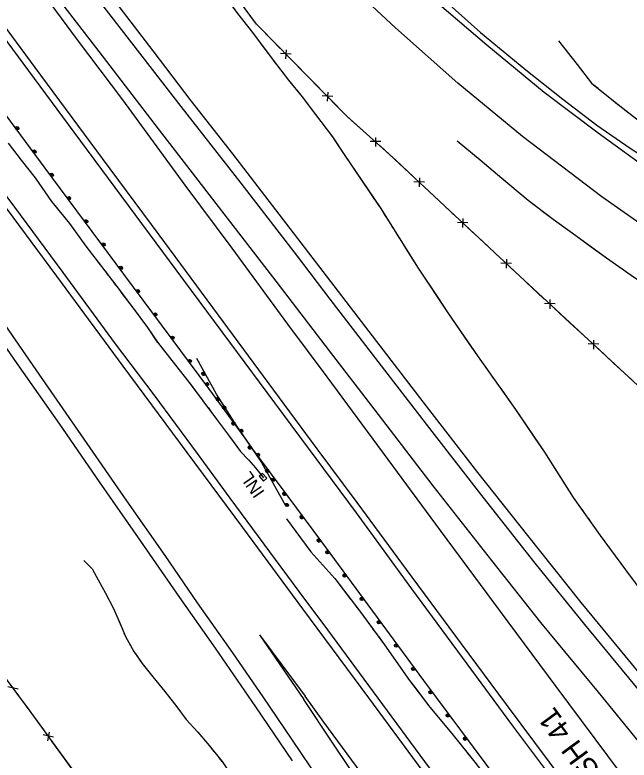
# Model space of a CAD drawing. Extents: x 353423 to 364002, y 127000 to 201942.
# Drawn here: x 358280.5 to 358568, y 133651.2 to 134000 of the extents above; entities that cross this region are included whole.
import ezdxf

# ---------------------------------------------------------------- set-up
doc = ezdxf.new("R2010")
doc.units = 0
for name, color, linetype in [('E_DTM_SlopeBottom', 7, 'Continuous'), ('E_DTM_SlopeTop', 7, 'Continuous'), ('E_MISCPROP', 7, 'Continuous'), ('E_RW_IP', 7, 'Continuous'), ('E_STRUCT_WingWall', 7, 'Continuous')]:
    doc.layers.add(name, color=color, linetype=linetype)

msp = doc.modelspace()

# ---------------------------------------------------------------- linework, layer by layer
at = {"layer": 'E_DTM_SlopeBottom'}
for p, q in [((358409.77, 133981.6), (358404.86, 133981.98)), ((358407.34, 133979.45), (358407.64, 133983.67)), ((358426.88, 133959.59), (358427.18, 133963.8)), ((358429.3, 133961.74), (358424.39, 133962.12)), ((358449.45, 133938.4), (358449.49, 133942.63)), ((358451.74, 133940.71), (358446.81, 133940.77)), ((358472.22, 133921.76), (358467.29, 133921.94)), ((358469.88, 133919.51), (358470.01, 133923.74)), ((358490.23, 133900.48), (358490.35, 133904.71)), ((358492.57, 133902.73), (358487.64, 133902.9)), ((358512.91, 133883.7), (358507.98, 133883.87)), ((358510.58, 133881.45), (358510.7, 133885.67)), ((358531, 133862.49), (358531.1, 133866.72)), ((358533.33, 133864.75), (358528.4, 133864.9)), ((358553.79, 133845.85), (358548.86, 133845.99)), ((358551.46, 133843.58), (358551.56, 133847.81)), ((358282.07, 133684.44), (358277.26, 133685.5)), ((358295.84, 133660.2), (358296.76, 133664.32)), ((358298.56, 133661.96), (358293.75, 133663.07))]:
    msp.add_line(p, q, dxfattribs=at)
for points in [[(358435.86, 133952.59), (358393.53, 133995.64), (358355.13, 134047.78), (358318.08, 134098.15), (358281.06, 134148.45), (358254.55, 134185.41), (358218.26, 134233.74), (358182.35, 134282.36), (358148.23, 134328.01), (358112.55, 134376.05), (358092.67, 134402.56)], [(358396.79, 133992.32), (358393.53, 133995.64), (358390.39, 133999.91)], [(358404.73, 133984.25), (358396.79, 133992.32)], [(358416.33, 133972.46), (358409.35, 133979.56)], [(358424.26, 133964.38), (358416.33, 133972.46)], [(358435.86, 133952.59), (358428.88, 133959.69)], [(358836.43, 133525.4), (358796.03, 133580.43), (358760.79, 133628.75), (358724.55, 133678.75), (358709.17, 133698.85), (358664.38, 133740.86), (358599.77, 133800.98), (358519.01, 133875.61), (358455.91, 133934.64), (358435.86, 133952.59)], [(358438.11, 133950.58), (358435.86, 133952.59)], [(358446.54, 133943.03), (358438.11, 133950.58)], [(358458.8, 133931.93), (358455.91, 133934.64), (358451.45, 133938.64)], [(358467.07, 133924.2), (358458.8, 133931.93)], [(358395.86, 133513.55), (358384.88, 133541.86), (358366.84, 133566.02), (358340.28, 133602.45), (358317.22, 133633.32), (358288.05, 133673.47), (358260.09, 133711.16), (358241.9, 133736.28), (358214.23, 133774.01), (358187.7, 133809.56), (358155.49, 133852.29), (358125.09, 133893.37), (358100.76, 133925.95)], [(358479.15, 133912.9), (358471.88, 133919.7)], [(358487.42, 133905.17), (358479.15, 133912.9)], [(358499.5, 133893.87), (358492.23, 133900.67)], [(358507.77, 133886.13), (358499.5, 133893.87)], [(358519.85, 133874.84), (358519.01, 133875.61), (358512.57, 133881.64)], [(358528.16, 133867.16), (358519.85, 133874.84)], [(358540.31, 133855.93), (358533, 133862.69)], [(358548.62, 133848.25), (358540.31, 133855.93)], [(358560.77, 133837.02), (358553.46, 133843.78)], [(358569.08, 133829.34), (358560.77, 133837.02)], [(358396.8, 133781.82), (358398.35, 133783.08), (358396.45, 133785.4), (358394.9, 133784.13), (358396.8, 133781.82)], [(358287.3, 133674.48), (358281.37, 133682.48)], [(358293.97, 133665.33), (358288.05, 133673.47), (358287.3, 133674.48)], [(358303.68, 133651.95), (358297.83, 133660)], [(358310.34, 133642.79), (358303.68, 133651.95)]]:
    msp.add_lwpolyline(points, dxfattribs=at)
at = {"layer": 'E_DTM_SlopeTop'}
for points in [[(358415.27, 133722.02), (358387.19, 133760), (358361.15, 133795.17), (358331.12, 133835.63), (358300.06, 133877.67), (358267.49, 133921.52), (358236.31, 133963.85), (358198.76, 134014.23), (358159.51, 134067.42), (358127.47, 134110.72), (358088.74, 134163.19), (358058.38, 134204.18), (358025.08, 134249.29), (358000.18, 134282.95), (357974.43, 134317.75), (357950.56, 134350.12), (357914.23, 134398.54)], [(357974.16, 134396.1), (358000.81, 134360.16), (358025.74, 134326.62), (358049.41, 134294.54), (358078.22, 134255.27), (358106.79, 134216.99), (358136.71, 134176.45), (358164.66, 134138.72), (358192.37, 134101.28), (358220.57, 134063.13), (358243.14, 134032.73), (358264.16, 134004.3), (358286.81, 133973.85), (358308.07, 133945.08), (358330.44, 133914.93), (358355.78, 133880.67), (358380.96, 133846.88), (358401.94, 133818.36), (358421.37, 133792.31)], [(357977.82, 134396.88), (358000.87, 134365.68), (358025.16, 134332.89), (358049.16, 134300.56), (358073.6, 134267.52), (358092.86, 134241.31), (358113.39, 134213.38), (358134.53, 134185.23), (358161.55, 134148.55), (358196.56, 134101.27), (358229.62, 134056.67), (358260.76, 134014.63), (358289.78, 133975.39), (358321.32, 133932.76), (358347.93, 133897.12), (358377.8, 133856.42), (358406.41, 133817.77), (358421.8, 133796.91)], [(358015.83, 134396.91), (358042, 134363.14), (358071.37, 134325.52), (358103.15, 134284.62), (358132.19, 134247.25), (358162.7, 134208.21), (358197.09, 134163.88), (358229.11, 134122.94), (358255.26, 134089.84), (358283.44, 134053.73), (358305.37, 134025.24), (358330.29, 133993.23), (358358.14, 133957.2), (358386.24, 133921.21), (358412.62, 133887.07), (358427.98, 133866.96)], [(358028.18, 134392.9), (358046.23, 134369.73), (358060.9, 134350.67), (358079.8, 134326.16), (358098.38, 134301.86), (358113.37, 134282.76), (358128.97, 134262.48), (358141.8, 134246.14), (358160.67, 134221.88), (358179.91, 134197.04), (358197.22, 134174.83), (358217.16, 134149.57), (358234.96, 134126.11), (358254.28, 134101.6), (358272.57, 134077.51), (358288.71, 134057.06), (358306.44, 134034.23), (358323.99, 134010.82), (358345.06, 133983.17), (358362.9, 133959.8), (358382.39, 133934.95), (358402.48, 133908.73), (358426.16, 133877.85)], [(358416.24, 133726.44), (358397.14, 133752.28), (358381.22, 133773.81), (358365.92, 133794.74), (358345.72, 133822.13), (358327.64, 133846.09), (358303.03, 133879.42), (358280.42, 133909.99), (358265.85, 133929.55), (358250.54, 133950.32), (358236.91, 133968.78), (358217.68, 133994.21), (358199.44, 134018.83), (358174.83, 134051.83), (358150.92, 134084.29), (358131.33, 134110.96), (358106.97, 134143.92), (358088.23, 134169.17)], [(358196.96, 134140.44), (358217.31, 134114.67), (358245.74, 134078.51), (358268.29, 134049.76), (358292.83, 134018.05), (358319.83, 133982.9), (358347.55, 133946.63), (358373.04, 133913.7), (358402.68, 133875.36), (358427.64, 133842.77)], [(358196.96, 134140.44), (358220.19, 134109.2), (358251.94, 134066.31), (358284.47, 134022.55), (358309.69, 133988.38), (358330.79, 133960.2), (358360.09, 133920.37), (358382.01, 133890.85), (358408.08, 133855.26), (358426.57, 133830.55)], [(358410.07, 133660.92), (358396.75, 133680.83), (358382.44, 133701.47), (358366.01, 133724.82), (358350.77, 133746.96), (358332.95, 133772.58), (358312.98, 133801.46), (358290.39, 133833.93), (358270.9, 133861.93), (358247.7, 133895), (358226.99, 133924.43), (358203.71, 133957.7), (358181.57, 133989.1), (358154.33, 134028.02), (358128.03, 134065.44), (358098.71, 134107.01)], [(358410.49, 133650.87), (358393.29, 133676.15), (358374.38, 133703.52), (358357.7, 133727.25), (358339.4, 133753.66), (358320.07, 133781.45), (358301.48, 133808.44), (358281.55, 133836.86), (358261.2, 133866.08), (358242.57, 133892.57), (358225.2, 133917.27), (358205.5, 133944.9), (358188.78, 133968.59), (358169.81, 133995.17), (358151.76, 134021.41), (358131.7, 134049.96), (358113.99, 134074.7), (358093.46, 134101.84)], [(358441.35, 134045.38), (358458.82, 134027.84), (358479.33, 134008.92), (358498.38, 133991.81), (358519.6, 133974.36), (358536.98, 133960.5), (358552.96, 133948.34), (358568.5, 133937.59), (358579.06, 133930.82), (358590.76, 133923.39), (358596.83, 133920.22), (358601.76, 133917.16), (358614.92, 133906.85), (358634.85, 133893.15), (358646.44, 133885.24), (358661.91, 133872.27)], [(358811.23, 133798.22), (358782.01, 133810.22), (358754.41, 133822.42), (358733.49, 133832.87), (358706.56, 133846.65), (358685.05, 133858.99), (358661.91, 133872.27), (358639.64, 133885.49), (358617.98, 133899.41), (358602.1, 133910), (358588.29, 133919.5), (358569.39, 133933.03), (358553.47, 133944.6), (358528.29, 133963.74), (358501.39, 133985.83), (358475.03, 134008.4), (358453.71, 134028.73), (358441, 134040.82)], [(358821.59, 133770.11), (358797.89, 133779.58), (358767.05, 133792.72), (358739.29, 133805.36), (358714.04, 133817.51), (358689, 133830.96), (358658.38, 133848.17), (358623.71, 133868.81), (358590.77, 133889.83), (358555.24, 133914.83), (358518.1, 133943.09), (358487.78, 133968.01), (358458.61, 133993.96), (358438.9, 134012.47)], [(358426.16, 133877.85), (358444.54, 133853.9), (358473.07, 133816.88), (358497.01, 133785.79), (358520.47, 133756.39), (358545.34, 133725.02), (358568.91, 133696.33), (358593.18, 133666.86), (358619.62, 133635.5), (358642.87, 133608.27), (358669.48, 133578.91), (358695.76, 133550.47), (358719.81, 133525.68)], [(358427.98, 133866.96), (358447.76, 133841.26), (358475.64, 133804.95), (358499.53, 133774.24), (358523.91, 133743.42), (358547.15, 133714.62), (358580.13, 133674.49), (358607.7, 133641.32), (358630.41, 133614.69), (358652.74, 133589.31), (358675.41, 133564.69), (358697.96, 133540.66), (358709.12, 133529.01)], [(358427.64, 133842.77), (358450.55, 133812.94), (358476.17, 133779.51), (358503.57, 133744.61), (358526.49, 133715.53), (358553.52, 133682.92), (358574.17, 133657.7), (358594.12, 133633.47), (358615.74, 133608.31), (358632.02, 133589.63), (358651.76, 133567.57), (358673.07, 133544.31), (358691.64, 133525.31)], [(358426.57, 133830.55), (358455.05, 133791.84), (358479.58, 133758.58), (358507.67, 133720.69), (358533.77, 133685.63), (358563.82, 133645.18), (358591.92, 133607.24), (358620.28, 133568.8), (358651.43, 133527.05)], [(358421.8, 133796.91), (358440.49, 133771.76), (358463.67, 133740.46), (358489.34, 133705.62), (358510.41, 133677.2), (358530.62, 133650.15), (358550.56, 133623.09), (358574.61, 133590.7), (358603.57, 133551.18), (358618.85, 133530.92)], [(358421.37, 133792.31), (358440.23, 133766.89), (358466.21, 133731.29), (358489.88, 133699.28), (358513.44, 133667.16), (358535.92, 133637.33), (358561.21, 133603.52), (358589.09, 133565.36), (358616.3, 133528.83)], [(358565.29, 133525.4), (358541.03, 133558.06), (358510.34, 133599.27), (358481.16, 133638.63), (358452.68, 133677.28), (358424.75, 133715.06), (358416.24, 133726.44)], [(358555.73, 133532.13), (358532.82, 133563.11), (358507.85, 133596.75), (358480.83, 133633.44), (358446.14, 133680.37), (358415.27, 133722.02)], [(358395.04, 133709.82), (358416.3, 133681.05)], [(358395.04, 133709.82), (358415.74, 133679.56)], [(358525.9, 133532.85), (358506.55, 133559.03), (358486.13, 133586.41), (358462.41, 133618.37), (358442.63, 133645.15), (358425.18, 133669), (358416.3, 133681.05)], [(358507.58, 133531.89), (358494.31, 133555.34), (358477.47, 133583.53), (358462.46, 133608.12), (358445.56, 133634.89), (358429.04, 133659.55), (358415.74, 133679.56)], [(358495.74, 133522.42), (358484.2, 133543.1), (358468.98, 133569.05), (358456.29, 133589.84), (358441.07, 133613.89), (358423.35, 133641.37), (358410.07, 133660.92)]]:
    msp.add_lwpolyline(points, dxfattribs=at)
at = {"layer": 'E_MISCPROP'}
for points in [[(357949.51, 134394.49), (357983.38, 134348.89), (358011.62, 134310.61), (358041.74, 134270.16), (358067.7, 134234.86), (358100.47, 134190.43), (358137.93, 134139.92), (358178.62, 134084.9), (358208.98, 134043.99), (358254.85, 133981.72), (358294.56, 133928.24), (358331.38, 133878.66), (358371.04, 133825.05), (358388.06, 133801.9), (358395.89, 133790.47), (358407.33, 133770)], [(357949.51, 134394.49), (357983.38, 134348.89), (358011.62, 134310.61), (358041.74, 134270.16), (358067.7, 134234.86), (358100.47, 134190.43), (358137.93, 134139.92), (358178.62, 134084.9), (358208.98, 134043.99), (358254.85, 133981.72), (358294.56, 133928.24), (358331.38, 133878.66), (358371.04, 133825.05), (358388.06, 133801.9), (358395.89, 133790.47), (358407.33, 133770)], [(358424.14, 133753.4), (358408.47, 133774.59), (358391.94, 133796.7), (358384.6, 133807.29), (358374.83, 133822.48), (358365.7, 133839.1)], [(358424.14, 133753.4), (358408.47, 133774.59), (358391.94, 133796.7), (358384.6, 133807.29), (358374.83, 133822.48), (358365.7, 133839.1)], [(358589.51, 133529.9), (358541.37, 133595.12), (358507, 133641.39), (358471.88, 133688.48), (358424.14, 133753.4)], [(358589.51, 133529.9), (358541.37, 133595.12), (358507, 133641.39), (358471.88, 133688.48), (358424.14, 133753.4)]]:
    msp.add_lwpolyline(points, dxfattribs=at)
for centre, radius in [((358426.76, 133748.5), 0.79), ((358426.74, 133748.54), 0.398), ((358434.8, 133737.58), 0.79), ((358434.77, 133737.61), 0.398), ((358442.83, 133726.65), 0.79), ((358442.81, 133726.68), 0.398), ((358450.87, 133715.72), 0.79), ((358450.84, 133715.76), 0.398), ((358458.9, 133704.8), 0.79), ((358458.88, 133704.83), 0.398), ((358466.94, 133693.87), 0.79), ((358466.91, 133693.9), 0.398), ((358475.01, 133682.96), 0.79), ((358474.98, 133683), 0.398), ((358483.12, 133672.09), 0.79), ((358483.09, 133672.13), 0.398), ((358491.23, 133661.22), 0.79), ((358491.2, 133661.25), 0.398)]:
    msp.add_circle(centre, radius, dxfattribs=at)
for centre, major_axis, ratio in [((358281.57, 133946.94), (0.499, -0.613), 0.910618), ((358281.6, 133946.91), (0.251, -0.309), 0.910618), ((358289.65, 133936.05), (0.499, -0.613), 0.910618), ((358289.68, 133936.02), (0.251, -0.309), 0.910618), ((358297.74, 133925.17), (0.488, -0.621), 0.910738), ((358297.76, 133925.13), (0.246, -0.313), 0.910738), ((358305.82, 133914.28), (0.488, -0.621), 0.910738), ((358305.85, 133914.24), (0.246, -0.313), 0.910738), ((358313.91, 133903.39), (0.488, -0.621), 0.910738), ((358313.93, 133903.36), (0.246, -0.313), 0.910738), ((358321.99, 133892.5), (0.488, -0.621), 0.910738), ((358322.02, 133892.47), (0.246, -0.313), 0.910738), ((358330.08, 133881.61), (0.488, -0.621), 0.910738), ((358330.1, 133881.58), (0.246, -0.313), 0.910738), ((358338.15, 133870.71), (0.491, -0.619), 0.910713), ((358338.17, 133870.68), (0.247, -0.312), 0.910713), ((358346.22, 133859.81), (0.491, -0.619), 0.910713), ((358346.24, 133859.78), (0.247, -0.312), 0.910713), ((358354.28, 133848.91), (0.491, -0.619), 0.910713), ((358354.31, 133848.88), (0.247, -0.312), 0.910713), ((358362.35, 133838.01), (0.491, -0.619), 0.910713), ((358362.38, 133837.98), (0.247, -0.312), 0.910713), ((358368.74, 133832.02), (-0.482, 0.626), 0.937255), ((358368.72, 133832.06), (-0.243, 0.315), 0.937255), ((358370.42, 133827.11), (0.491, -0.619), 0.910713), ((358370.44, 133827.07), (0.247, -0.312), 0.910713), ((358375.43, 133820.17), (0.399, -0.682), 0.938156), ((358375.41, 133820.21), (-0.201, 0.343), 0.938156), ((358378.45, 133816.18), (0.487, -0.622), 0.91075), ((358378.48, 133816.15), (0.245, -0.313), 0.91075), ((358382.77, 133808.77), (0.399, -0.682), 0.938156), ((358382.75, 133808.8), (-0.201, 0.343), 0.938156), ((358386.49, 133805.26), (0.487, -0.622), 0.91075), ((358386.51, 133805.22), (0.245, -0.313), 0.91075), ((358390.44, 133797.56), (0.435, -0.659), 0.938239), ((358390.42, 133797.59), (-0.219, 0.332), 0.938239), ((358394.26, 133794.12), (0.522, -0.593), 0.909768), ((358394.29, 133794.08), (0.263, -0.299), 0.909768), ((358398.54, 133786.64), (0.452, -0.648), 0.938332), ((358398.51, 133786.68), (-0.227, 0.327), 0.938332), ((358401.21, 133782.43), (0.473, -0.633), 0.911502), ((358401.23, 133782.39), (0.238, -0.319), 0.911502), ((358406.66, 133775.78), (0.452, -0.648), 0.938332), ((358406.63, 133775.81), (-0.227, 0.327), 0.938332), ((358407.82, 133770.61), (0.473, -0.633), 0.911502), ((358407.84, 133770.58), (0.238, -0.319), 0.911502), ((358414.73, 133764.88), (0.438, -0.658), 0.938219), ((358414.7, 133764.92), (-0.221, 0.331), 0.938219), ((358422.79, 133753.98), (0.438, -0.658), 0.938219), ((358422.76, 133754.02), (-0.221, 0.331), 0.938219)]:
    msp.add_ellipse(centre, major_axis=major_axis, ratio=ratio, dxfattribs=at)
at = {"layer": 'E_STRUCT_WingWall'}
for points in [[(358284.95, 134132.83), (358293.38, 134123.1), (358302.53, 134111.12), (358312.98, 134097.38), (358320.85, 134086.2), (358329.05, 134074.9), (358337.13, 134064.34), (358347.05, 134050.94), (358353.09, 134042.49), (358362.57, 134030.87), (358369.42, 134021.12), (358377.18, 134010.82), (358384.77, 134000.68), (358391.79, 133991.72), (358401.34, 133978.82), (358408.61, 133969.43), (358414.99, 133961.6), (358421.15, 133953.35), (358429.2, 133942.91), (358434.66, 133934.63)], [(358381.37, 134005.22), (358384.77, 134000.68), (358391.79, 133991.72), (358398.9, 133982.12)], [(358534.94, 133987.85), (358543.69, 133976.85), (358550.45, 133968.09), (358561.49, 133959.14), (358571.4, 133951.29), (358578.66, 133946.38)], [(358534.94, 133987.85), (358543.69, 133976.85), (358550.45, 133968.09), (358553.46, 133965.65)], [(358401.28, 133978.91), (358401.34, 133978.82), (358402.5, 133977.32)], [(358404.95, 133974.16), (358406.18, 133972.58)], [(358408.63, 133969.42), (358409.89, 133967.87)], [(358412.41, 133964.76), (358414.99, 133961.6), (358421.15, 133953.35), (358429.2, 133942.91), (358429.99, 133941.71)], [(358556.57, 133963.13), (358558.12, 133961.87)], [(358561.23, 133959.35), (358561.49, 133959.14), (358562.8, 133958.11)], [(358565.93, 133955.62), (358567.5, 133954.38)], [(358277.34, 133940.02), (358283.46, 133932.02), (358289.92, 133923.81), (358297.66, 133912.63), (358306, 133902.32), (358313.63, 133891.81), (358321.06, 133882.18), (358327.68, 133873.42), (358335.92, 133862.66), (358342.49, 133853.66), (358347.18, 133846.75), (358355.64, 133836.11), (358362.09, 133827.94), (358368.54, 133819.39), (358374.91, 133810.81), (358380.87, 133802.64), (358386.13, 133795.65), (358389.82, 133791.7), (358393.17, 133788.01), (358396.85, 133783.32)], [(358429.99, 133941.71), (358434.66, 133934.63)], [(358487.52, 133940.99), (358498.35, 133932.21), (358508.47, 133923.54), (358520.76, 133913.29), (358532.4, 133904.39), (358543.02, 133896.76), (358557.37, 133886.28), (358570.58, 133877.11)], [(358487.52, 133940.99), (358498.35, 133932.21), (358508.47, 133923.54), (358509.8, 133922.43)], [(358281.88, 133934.09), (358283.46, 133932.02), (358289.92, 133923.81), (358297.66, 133912.63), (358299.15, 133910.8)], [(358434.66, 133934.63), (358451.45, 133909.81), (358469.22, 133881.46), (358483.15, 133860.56), (358497.03, 133840.37), (358514.86, 133815.28), (358528.47, 133795.25), (358541.86, 133774.08), (358554.5, 133756.39), (358566.33, 133740.17), (358579.9, 133721.98), (358594.01, 133706.24), (358608.44, 133688.22), (358619.8, 133674.44), (358633.53, 133657.4), (358647.75, 133641.22), (358663.32, 133622.65), (358680.03, 133604.95), (358694.85, 133588.44), (358708.69, 133572.7), (358723.73, 133555), (358737.03, 133540.13), (358750.67, 133524.94)], [(358434.66, 133934.63), (358450.91, 133910.61)], [(358512.88, 133919.87), (358514.41, 133918.58)], [(358517.48, 133916.02), (358519.02, 133914.74)], [(358522.14, 133912.24), (358523.73, 133911.02)], [(358299.15, 133910.8), (358306, 133902.32), (358313.63, 133891.81), (358316.75, 133887.77)], [(358526.91, 133908.6), (358532.4, 133904.39), (358543.02, 133896.76), (358550.29, 133891.45)], [(358453.06, 133907.24), (358454.12, 133905.55)], [(358456.25, 133902.16), (358457.31, 133900.46)], [(358459.43, 133897.07), (358460.5, 133895.38)], [(358462.62, 133891.99), (358469.22, 133881.46), (358478.41, 133867.67)], [(358550.29, 133891.45), (358557.37, 133886.28), (358570.58, 133877.11), (358574.04, 133874.81)], [(358319.19, 133884.6), (358320.42, 133883.02)], [(358322.84, 133879.83), (358324.04, 133878.24)], [(358326.45, 133875.04), (358327.66, 133873.45)], [(358330.09, 133870.27), (358335.92, 133862.66), (358342.49, 133853.66), (358347.13, 133846.82)], [(358478.41, 133867.67), (358483.15, 133860.56), (358494.74, 133843.7)], [(358347.13, 133846.82), (358347.18, 133846.75), (358355.64, 133836.11), (358362.09, 133827.94), (358365.05, 133824.02)], [(358497, 133840.41), (358497.03, 133840.37), (358498.16, 133838.78)], [(358500.48, 133835.52), (358501.64, 133833.89)], [(358503.95, 133830.62), (358505.11, 133828.99)], [(358507.43, 133825.73), (358514.86, 133815.28), (358523.95, 133801.9)], [(358367.46, 133820.83), (358368.54, 133819.39), (358368.66, 133819.23)], [(358371.05, 133816.02), (358372.24, 133814.41)], [(358374.62, 133811.2), (358374.91, 133810.81), (358375.8, 133809.58)], [(358378.16, 133806.35), (358380.87, 133802.64), (358386.13, 133795.65), (358389.82, 133791.7), (358393.17, 133788.01), (358396.42, 133783.86)], [(358523.95, 133801.9), (358528.47, 133795.25), (358539.67, 133777.54)], [(358396.42, 133783.86), (358396.85, 133783.32)], [(358541.81, 133774.15), (358541.86, 133774.08), (358542.97, 133772.52)], [(358545.29, 133769.27), (358546.46, 133767.64)], [(358548.78, 133764.39), (358549.95, 133762.76)], [(358407.69, 133764.18), (358412.02, 133758.23), (358419.08, 133748.73)], [(358407.69, 133764.18), (358412.02, 133758.23), (358419.08, 133748.73)], [(358552.27, 133759.51), (358554.5, 133756.39), (358566.33, 133740.17), (358569.37, 133736.09)], [(358419.08, 133748.73), (358430.22, 133736.2), (358441.95, 133720.9), (358453.51, 133705.11), (358465.23, 133688.51), (358474.69, 133675.99), (358485.01, 133663.68), (358495.72, 133650.18), (358504.69, 133638.74), (358515.17, 133624.81), (358526.09, 133610.82), (358537.93, 133595.52), (358550.73, 133578.91), (358563.59, 133561.17), (358577.76, 133543.41), (358588.46, 133529.48)], [(358419.08, 133748.73), (358430.22, 133736.2), (358437.66, 133726.49)], [(358312.81, 133744.69), (358316.61, 133740.7), (358319.54, 133735.64), (358322.91, 133729.34), (358326.55, 133722.44), (358329.42, 133715.73), (358332.24, 133709.01), (358336.18, 133701.99), (358340.01, 133696.34), (358344.99, 133690.1), (358350.72, 133683.31), (358355.82, 133676.81), (358360.64, 133670.2), (358366.08, 133664.32), (358370.71, 133658.91), (358377.45, 133650.45), (358385.68, 133638.27), (358393.89, 133627.63), (358399.2, 133620.92), (358405.12, 133612.93), (358410.55, 133605.8)], [(358312.81, 133744.69), (358316.61, 133740.7), (358319.54, 133735.64), (358322.91, 133729.34), (358326.55, 133722.44), (358327.61, 133719.96)], [(358440.1, 133723.31), (358441.31, 133721.73)], [(358329.18, 133716.29), (358329.42, 133715.73), (358329.96, 133714.44)], [(358443.69, 133718.51), (358444.88, 133716.9)], [(358447.24, 133713.67), (358448.42, 133712.06)], [(358331.51, 133710.76), (358332.24, 133709.01), (358332.29, 133708.92)], [(358450.79, 133708.83), (358453.51, 133705.11), (358465.23, 133688.51), (358467.68, 133685.27)], [(358334.25, 133705.43), (358335.23, 133703.68)], [(358337.34, 133700.29), (358340.01, 133696.34), (358344.99, 133690.1), (358350.72, 133683.31), (358355.27, 133677.52)], [(358467.68, 133685.27), (358474.69, 133675.99), (358485.01, 133663.68), (358485.83, 133662.66)], [(358355.27, 133677.52), (358355.82, 133676.81), (358360.64, 133670.2), (358366.08, 133664.32), (358370.71, 133658.91), (358373.69, 133655.16)], [(358488.31, 133659.52), (358489.55, 133657.95)], [(358492.04, 133654.82), (358493.28, 133653.25)], [(358376.18, 133652.03), (358377.43, 133650.47)]]:
    msp.add_lwpolyline(points, dxfattribs=at)

# ---------------------------------------------------------------- texts
at = {"layer": 'E_DTM_SlopeBottom'}
msp.add_text('INL', height=6, rotation=124.7409, dxfattribs=at).set_placement((358397.67, 133776.59))
at = {"layer": 'E_RW_IP'}
msp.add_text('USH 41', height=10, rotation=126.3878, dxfattribs=at).set_placement((358560.48, 133638.92))

doc.saveas('drawing.dxf')
